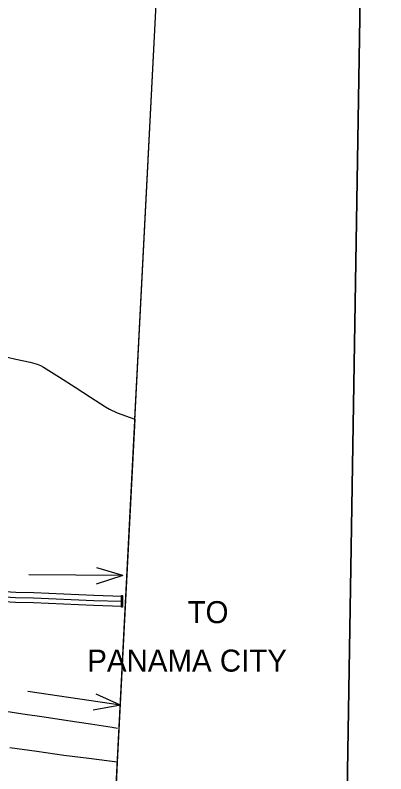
# Model space of a CAD drawing. Extents: x 1219626 to 1426462, y 456797 to 752399.
# Drawn here: x 1370872 to 1378022, y 505382 to 520029 of the extents above; entities that cross this region are included whole.
import ezdxf

# ---------------------------------------------------------------- set-up
doc = ezdxf.new("R2010")
doc.units = 0
for name, color, linetype in [('County Roads Related Text', 7, 'Continuous'), ('County Routes Highway Center Lines', 7, 'Continuous'), ('Islands Coastal', 7, 'Continuous'), ('Lakes and Ponds', 7, 'Continuous'), ('Masks', 7, 'Continuous'), ('Quad Borders', 7, 'Continuous'), ('US Highways Related Text', 7, 'Continuous'), ('US Route Divided Highway Outline and Fill', 7, 'Continuous'), ('US Routes Highway Center Lines', 7, 'Continuous')]:
    doc.layers.add(name, color=color, linetype=linetype)

msp = doc.modelspace()

# ---------------------------------------------------------------- linework, layer by layer
at = {"layer": 'County Roads Related Text'}
for q in [(1371113, 506969), (1372431, 506918), (1372377, 506611)]:
    msp.add_line((1372905, 506705), q, dxfattribs=at)
at = {"layer": 'County Routes Highway Center Lines'}
for p, q in [((1370605, 506607), (1371022, 506543)), ((1371022, 506543), (1371429, 506481)), ((1371429, 506481), (1371889, 506410)), ((1371889, 506410), (1372322, 506345)), ((1372322, 506345), (1372743, 506281)), ((1372743, 506281), (1372844, 506266))]:
    msp.add_line(p, q, dxfattribs=at)
at = {"layer": 'Islands Coastal'}
msp.add_line((1373180, 512228), (1372842, 505605), dxfattribs=at)
for points in [[(1370557, 513465), (1370884, 513386), (1371159, 513330), (1371294, 513293), (1371358, 513267), (1371420, 513235), (1371728, 513042), (1372031, 512844), (1372322, 512654), (1372615, 512467), (1372694, 512421), (1372840, 512353), (1373180, 512228)], [(1372842, 505605), (1372294, 505675), (1371809, 505736), (1371287, 505810), (1370766, 505885)]]:
    msp.add_lwpolyline(points, dxfattribs=at)
at = {"layer": 'Lakes and Ponds'}
msp.add_line((1372435, 497676), (1374342, 534953), dxfattribs=at)
at = {"layer": 'Masks'}
for p, q in [((1373180, 512228), (1374342, 534953)), ((1373180, 512228), (1372842, 505605)), ((1372842, 505605), (1372435, 497676))]:
    msp.add_line(p, q, dxfattribs=at)
msp.add_lwpolyline([(1372922, 508823), (1372942, 508823), (1372942, 508597), (1372922, 508597)], close=True, dxfattribs=at)
at = {"layer": 'Quad Borders'}
for p, q in [((1377274, 504986), (1378022, 550441)), ((1378022, 550441), (1377274, 504986))]:
    msp.add_line(p, q, dxfattribs=at)
at = {"layer": 'US Highways Related Text'}
for q in [(1372449, 509356), (1371136, 509226), (1372437, 509044)]:
    msp.add_line((1372947, 509209), q, dxfattribs=at)
at = {"layer": 'US Route Divided Highway Outline and Fill'}
msp.add_line((1372936, 508812), (1372927, 508612), dxfattribs=at)
msp.add_line((1372936, 508812), (1372927, 508612), dxfattribs=at)
for points in [[(1370680, 508902), (1370885, 508888), (1371229, 508880), (1372391, 508829), (1372936, 508812)], [(1372927, 508612), (1372383, 508629), (1371223, 508680), (1370876, 508688), (1370663, 508702)]]:
    msp.add_lwpolyline(points, dxfattribs=at)
at = {"layer": 'US Routes Highway Center Lines'}
msp.add_lwpolyline([(1368155, 509323), (1368846, 509159), (1369785, 508948), (1370018, 508897), (1370262, 508851), (1370477, 508823), (1370672, 508802), (1370880, 508788), (1371226, 508780), (1372387, 508729), (1372925, 508713)], dxfattribs=at)

# ---------------------------------------------------------------- texts
at = {"layer": 'US Highways Related Text'}
for s, p in [('TO', (1374197, 508291)), ('PANAMA CITY', (1372262, 507355))]:
    msp.add_text(s, height=425, rotation=359.9997, dxfattribs=at).set_placement(p)

doc.saveas('drawing.dxf')
